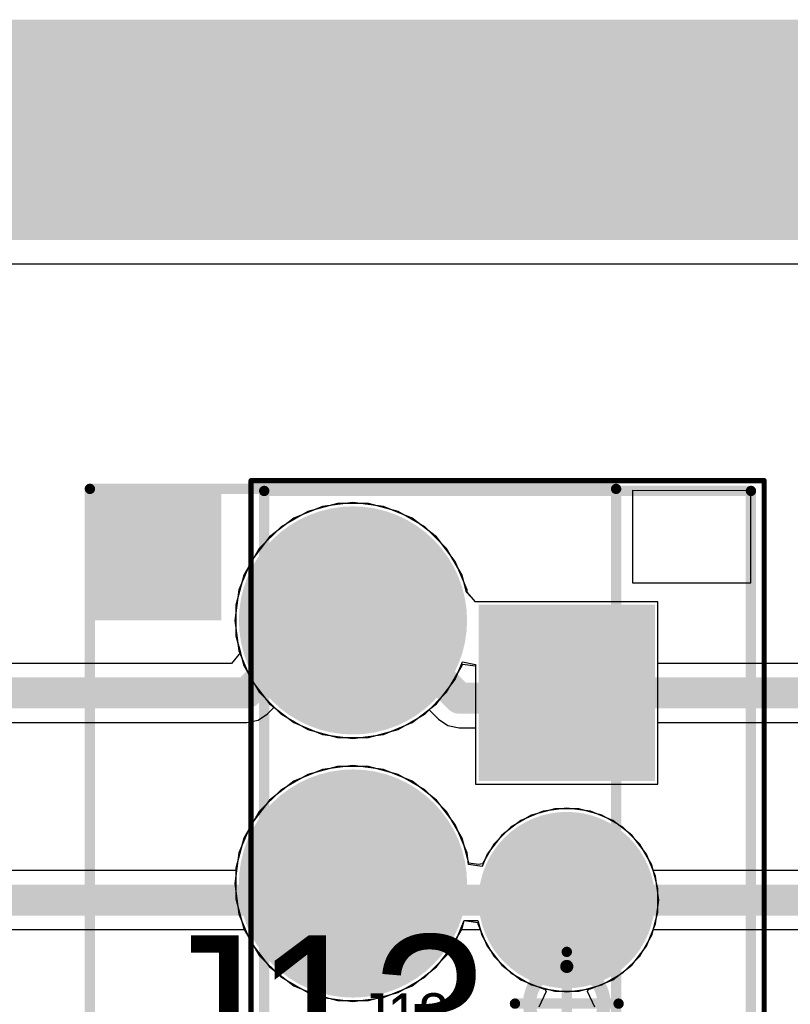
# Model space of a CAD drawing. Header units: millimetres. Extents: x -0.08 to 3.17, y -0.08 to 4.88.
# Tile 280 of 288: x 1.38 to 1.68, y 4.51 to 4.88. Entities that reach past the tile are written whole.
import ezdxf

# ---------------------------------------------------------------- set-up
doc = ezdxf.new("R2010")
doc.units = ezdxf.units.MM
doc.header["$MEASUREMENT"] = 0
for name, color, linetype in [('BottomLayer', 5, 'Continuous'), ('BottomSolder', 6, 'Continuous'), ('Mechanical13', 56, 'Continuous'), ('Mechanical15', 56, 'Continuous'), ('Mechanical2', 216, 'Continuous'), ('Mechanical3', 76, 'Continuous'), ('Mechanical4', 56, 'Continuous'), ('MidLayer1', 16, 'Continuous'), ('MidLayer2', 76, 'Continuous'), ('MultiLayer', 9, 'Continuous'), ('PadHoleLayer', 156, 'Continuous'), ('TopLayer', 1, 'Continuous'), ('TopSolder', 216, 'Continuous')]:
    doc.layers.add(name, color=color, linetype=linetype)

# ---------------------------------------------------------------- blocks, each defined once
blk = doc.blocks.new('LHA_04_TS_461')
at = {"layer": 'BottomLayer', "const_width": 0.03937}
for points in [[(-0.01969, 0.15, 1), (0.01969, 0.15, 1)], [(-0.01969, 0.05, 1), (0.01969, 0.05, 1)], [(-0.01969, -0.05, 1), (0.01969, -0.05, 1)], [(-0.01969, -0.15, 1), (0.01969, -0.15, 1)]]:
    blk.add_lwpolyline(points, format="xyb", close=True, dxfattribs=at)
at = {"layer": 'BottomSolder', "const_width": 0.04337}
for points in [[(-0.02168, 0.15, 1), (0.02168, 0.15, 1)], [(-0.02168, 0.05, 1), (0.02168, 0.05, 1)], [(-0.02168, -0.05, 1), (0.02168, -0.05, 1)], [(-0.02168, -0.15, 1), (0.02168, -0.15, 1)]]:
    blk.add_lwpolyline(points, format="xyb", close=True, dxfattribs=at)
at = {"layer": 'Mechanical13', "const_width": 0.00394}
for points in [[(-0.1, -0.2), (-0.1, 0.2)], [(-0.1, 0.2), (0.1, 0.2)], [(0.1, -0.2), (0.1, 0.2)], [(-0.1, -0.2), (0.1, -0.2)]]:
    blk.add_lwpolyline(points, dxfattribs=at)
at = {"layer": 'Mechanical13', "const_width": 0.00197}
for points in [[(-0.10098, 0.2, 1), (-0.09902, 0.2, 1)], [(-0.10098, 0.2, 1), (-0.09902, 0.2, 1)], [(0.09902, 0.2, 1), (0.10098, 0.2, 1)], [(0.09902, 0.2, 1), (0.10098, 0.2, 1)], [(-0.10098, -0.2, 1), (-0.09902, -0.2, 1)], [(-0.10098, -0.2, 1), (-0.09902, -0.2, 1)], [(0.09902, -0.2, 1), (0.10098, -0.2, 1)], [(0.09902, -0.2, 1), (0.10098, -0.2, 1)]]:
    blk.add_lwpolyline(points, format="xyb", close=True, dxfattribs=at)
at = {"layer": 'Mechanical13'}
blk.add_solid([(-0.1, 0.15), (-0.05, 0.15), (-0.1, 0.2), (-0.05, 0.2)], dxfattribs=at)
at = {"layer": 'Mechanical15', "const_width": 0.00394}
for points in [[(-0.1, -0.2), (-0.1, 0.2)], [(-0.1, 0.2), (0.1, 0.2)], [(0.1, -0.2), (0.1, 0.2)], [(-0.1, -0.2), (0.1, -0.2)]]:
    blk.add_lwpolyline(points, dxfattribs=at)
at = {"layer": 'Mechanical15', "const_width": 0.00197}
for points in [[(-0.10098, 0.2, 1), (-0.09902, 0.2, 1)], [(-0.10098, 0.2, 1), (-0.09902, 0.2, 1)], [(0.09902, 0.2, 1), (0.10098, 0.2, 1)], [(0.09902, 0.2, 1), (0.10098, 0.2, 1)], [(-0.10098, -0.2, 1), (-0.09902, -0.2, 1)], [(-0.10098, -0.2, 1), (-0.09902, -0.2, 1)], [(0.09902, -0.2, 1), (0.10098, -0.2, 1)], [(0.09902, -0.2, 1), (0.10098, -0.2, 1)]]:
    blk.add_lwpolyline(points, format="xyb", close=True, dxfattribs=at)
at = {"layer": 'MidLayer1', "const_width": 0.03937}
for points in [[(-0.01969, 0.15, 1), (0.01969, 0.15, 1)], [(-0.01969, 0.05, 1), (0.01969, 0.05, 1)], [(-0.01969, -0.05, 1), (0.01969, -0.05, 1)], [(-0.01969, -0.15, 1), (0.01969, -0.15, 1)]]:
    blk.add_lwpolyline(points, format="xyb", close=True, dxfattribs=at)
at = {"layer": 'MidLayer2', "const_width": 0.03937}
for points in [[(-0.01969, 0.15, 1), (0.01969, 0.15, 1)], [(-0.01969, 0.05, 1), (0.01969, 0.05, 1)], [(-0.01969, -0.05, 1), (0.01969, -0.05, 1)], [(-0.01969, -0.15, 1), (0.01969, -0.15, 1)]]:
    blk.add_lwpolyline(points, format="xyb", close=True, dxfattribs=at)
at = {"layer": 'MultiLayer', "const_width": 0.03937}
for points in [[(-0.01969, 0.15, 1), (0.01969, 0.15, 1)], [(-0.01969, 0.05, 1), (0.01969, 0.05, 1)], [(-0.01969, -0.05, 1), (0.01969, -0.05, 1)], [(-0.01969, -0.15, 1), (0.01969, -0.15, 1)]]:
    blk.add_lwpolyline(points, format="xyb", close=True, dxfattribs=at)
at = {"layer": 'PadHoleLayer', "const_width": 0.02362}
for points in [[(-0.01181, 0.15, 1), (0.01181, 0.15, 1)], [(-0.01181, 0.05, 1), (0.01181, 0.05, 1)], [(-0.01181, -0.05, 1), (0.01181, -0.05, 1)], [(-0.01181, -0.15, 1), (0.01181, -0.15, 1)]]:
    blk.add_lwpolyline(points, format="xyb", close=True, dxfattribs=at)
at = {"layer": 'TopLayer', "const_width": 0.03937}
for points in [[(-0.01969, 0.15, 1), (0.01969, 0.15, 1)], [(-0.01969, 0.05, 1), (0.01969, 0.05, 1)], [(-0.01969, -0.05, 1), (0.01969, -0.05, 1)], [(-0.01969, -0.15, 1), (0.01969, -0.15, 1)]]:
    blk.add_lwpolyline(points, format="xyb", close=True, dxfattribs=at)
at = {"layer": 'TopSolder', "const_width": 0.04337}
for points in [[(-0.02168, 0.15, 1), (0.02168, 0.15, 1)], [(-0.02168, 0.05, 1), (0.02168, 0.05, 1)], [(-0.02168, -0.05, 1), (0.02168, -0.05, 1)], [(-0.02168, -0.15, 1), (0.02168, -0.15, 1)]]:
    blk.add_lwpolyline(points, format="xyb", close=True, dxfattribs=at)
blk = doc.blocks.new('JST_B4B_PH_K_S_V_499')
at = {"layer": 'BottomLayer', "const_width": 0.02953}
for points in [[(-0.05413, 0, 1), (-0.02461, 0, 1)], [(0.02461, 0, 1), (0.05413, 0, 1)], [(0.10335, 0, 1), (0.13287, 0, 1)]]:
    blk.add_lwpolyline(points, format="xyb", close=True, dxfattribs=at)
at = {"layer": 'BottomLayer'}
blk.add_solid([(-0.14764, -0.02953), (-0.08858, -0.02953), (-0.14764, 0.02953), (-0.08858, 0.02953)], dxfattribs=at)
at = {"layer": 'BottomSolder', "const_width": 0.03353}
for points in [[(-0.05613, 0, 1), (-0.02261, 0, 1)], [(0.02261, 0, 1), (0.05613, 0, 1)], [(0.10135, 0, 1), (0.13487, 0, 1)]]:
    blk.add_lwpolyline(points, format="xyb", close=True, dxfattribs=at)
at = {"layer": 'BottomSolder'}
blk.add_solid([(-0.15164, -0.03353), (-0.08458, -0.03353), (-0.15164, 0.03353), (-0.08458, 0.03353)], dxfattribs=at)
at = {"layer": 'Mechanical13'}
for p, q in [((-0.19488, 0.07), (-0.195, 0.025)), ((-0.16, 0.07), (-0.19488, 0.07)), ((-0.16, 0.025), (-0.16, 0.07)), ((-0.195, 0.025), (-0.16, 0.025))]:
    blk.add_line(p, q, dxfattribs=at)
at = {"layer": 'Mechanical13', "const_width": 0.00394}
for points in [[(-0.19488, -0.115), (-0.19488, 0.07)], [(0.19488, 0.07), (-0.19488, 0.07)], [(0.2039, 0.07), (0.19488, 0.07)], [(0.2039, 0.02265), (0.2039, 0.07)], [(0.2039, -0.06415), (0.2039, 0.02265)], [(0.2039, -0.06415), (0.2039, -0.06415)], [(0.2039, -0.115), (0.2039, -0.06415)], [(0.19488, -0.115), (-0.19488, -0.115)], [(0.2039, -0.115), (0.19488, -0.115)]]:
    blk.add_lwpolyline(points, dxfattribs=at)
at = {"layer": 'Mechanical13', "const_width": 0.00197}
for points in [[(-0.19587, 0.07, 1), (-0.1939, 0.07, 1)], [(-0.19587, 0.07, 1), (-0.1939, 0.07, 1)], [(0.1939, 0.07, 1), (0.19587, 0.07, 1)], [(0.1939, 0.07, 1), (0.19587, 0.07, 1)], [(0.20292, 0.07, 1), (0.20488, 0.07, 1)], [(0.20292, 0.07, 1), (0.20488, 0.07, 1)], [(0.20292, 0.02265, 1), (0.20488, 0.02265, 1)], [(0.20292, 0.02265, 1), (0.20488, 0.02265, 1)], [(0.20292, -0.06415, 1), (0.20489, -0.06415, 1)], [(0.20292, -0.06415, 1), (0.20489, -0.06415, 1)], [(0.20292, -0.06415, 1), (0.20489, -0.06415, 1)], [(0.20292, -0.06415, 1), (0.20489, -0.06415, 1)], [(-0.19587, -0.115, 1), (-0.1939, -0.115, 1)], [(-0.19587, -0.115, 1), (-0.1939, -0.115, 1)], [(0.1939, -0.115, 1), (0.19587, -0.115, 1)], [(0.1939, -0.115, 1), (0.19587, -0.115, 1)], [(0.20292, -0.115, 1), (0.20489, -0.115, 1)], [(0.20292, -0.115, 1), (0.20489, -0.115, 1)]]:
    blk.add_lwpolyline(points, format="xyb", close=True, dxfattribs=at)
at = {"layer": 'Mechanical15'}
for points, const_width in [([(-0.19882, -0.12), (-0.19882, 0.075)], 0.00197), ([(0.20847, 0.075), (-0.19882, 0.075)], 0.00197), ([(0.20847, 0.02289), (0.20847, 0.075)], 0.00197), ([(0.20842, 0.02283), (0.20847, 0.02289)], 0.00197), ([(0.20842, -0.06783), (0.20842, 0.02283)], 0.00197), ([(0, -0.01969), (0, 0.01969)], 0.00394), ([(0.01969, 0), (-0.01969, 0)], 0.00394), ([(0.20842, -0.12), (0.20842, -0.06783)], 0.00197), ([(0.20842, -0.12), (-0.19882, -0.12)], 0.00197)]:
    blk.add_lwpolyline(points, dxfattribs=dict(at, const_width=const_width))
for points, const_width in [([(-0.19931, 0.075, 1), (-0.19833, 0.075, 1)], 0.000984), ([(-0.19931, 0.075, 1), (-0.19833, 0.075, 1)], 0.000984), ([(0.20798, 0.075, 1), (0.20897, 0.075, 1)], 0.000984), ([(0.20798, 0.075, 1), (0.20897, 0.075, 1)], 0.000984), ([(0.20792, 0.02283, 1), (0.20891, 0.02283, 1)], 0.000984), ([(0.20792, 0.02283, 1), (0.20891, 0.02283, 1)], 0.000984), ([(0.20798, 0.02289, 1), (0.20897, 0.02289, 1)], 0.000984), ([(0.20798, 0.02289, 1), (0.20897, 0.02289, 1)], 0.000984), ([(-0.00098, 0.01969, 1), (0.00098, 0.01969, 1)], 0.00197), ([(0.01414, 0, 1), (-0.01414, 0, 1)], 0.005), ([(-0.02067, 0, 1), (-0.0187, 0, 1)], 0.00197), ([(-0.01539, 0, 1), (-0.01289, 0, 1)], 0.0025), ([(0.01289, 0, 1), (0.01539, 0, 1)], 0.0025), ([(0.0187, 0, 1), (0.02067, 0, 1)], 0.00197), ([(-0.00098, -0.01969, 1), (0.00098, -0.01969, 1)], 0.00197), ([(0.20792, -0.06783, 1), (0.20891, -0.06783, 1)], 0.000984), ([(0.20792, -0.06783, 1), (0.20891, -0.06783, 1)], 0.000984), ([(-0.19931, -0.12, 1), (-0.19833, -0.12, 1)], 0.000984), ([(-0.19931, -0.12, 1), (-0.19833, -0.12, 1)], 0.000984), ([(0.20792, -0.12, 1), (0.20891, -0.12, 1)], 0.000984), ([(0.20792, -0.12, 1), (0.20891, -0.12, 1)], 0.000984)]:
    blk.add_lwpolyline(points, format="xyb", close=True, dxfattribs=dict(at, const_width=const_width))
at = {"layer": 'MidLayer1', "const_width": 0.02953}
for points in [[(-0.05413, 0, 1), (-0.02461, 0, 1)], [(0.02461, 0, 1), (0.05413, 0, 1)], [(0.10335, 0, 1), (0.13287, 0, 1)]]:
    blk.add_lwpolyline(points, format="xyb", close=True, dxfattribs=at)
at = {"layer": 'MidLayer1'}
blk.add_solid([(-0.14764, -0.02953), (-0.08858, -0.02953), (-0.14764, 0.02953), (-0.08858, 0.02953)], dxfattribs=at)
at = {"layer": 'MidLayer2', "const_width": 0.02953}
for points in [[(-0.05413, 0, 1), (-0.02461, 0, 1)], [(0.02461, 0, 1), (0.05413, 0, 1)], [(0.10335, 0, 1), (0.13287, 0, 1)]]:
    blk.add_lwpolyline(points, format="xyb", close=True, dxfattribs=at)
at = {"layer": 'MidLayer2'}
blk.add_solid([(-0.14764, -0.02953), (-0.08858, -0.02953), (-0.14764, 0.02953), (-0.08858, 0.02953)], dxfattribs=at)
at = {"layer": 'MultiLayer', "const_width": 0.02953}
for points in [[(-0.05413, 0, 1), (-0.02461, 0, 1)], [(0.02461, 0, 1), (0.05413, 0, 1)], [(0.10335, 0, 1), (0.13287, 0, 1)]]:
    blk.add_lwpolyline(points, format="xyb", close=True, dxfattribs=at)
at = {"layer": 'MultiLayer'}
blk.add_solid([(-0.14764, -0.02953), (-0.08858, -0.02953), (-0.14764, 0.02953), (-0.08858, 0.02953)], dxfattribs=at)
at = {"layer": 'PadHoleLayer', "const_width": 0.01969}
for points in [[(-0.12795, 0, 1), (-0.10827, 0, 1)], [(-0.04921, 0, 1), (-0.02953, 0, 1)], [(0.02953, 0, 1), (0.04921, 0, 1)], [(0.10827, 0, 1), (0.12795, 0, 1)]]:
    blk.add_lwpolyline(points, format="xyb", close=True, dxfattribs=at)
at = {"layer": 'TopLayer', "const_width": 0.02953}
for points in [[(-0.05413, 0, 1), (-0.02461, 0, 1)], [(0.02461, 0, 1), (0.05413, 0, 1)], [(0.10335, 0, 1), (0.13287, 0, 1)]]:
    blk.add_lwpolyline(points, format="xyb", close=True, dxfattribs=at)
at = {"layer": 'TopLayer'}
blk.add_solid([(-0.14764, -0.02953), (-0.08858, -0.02953), (-0.14764, 0.02953), (-0.08858, 0.02953)], dxfattribs=at)
at = {"layer": 'TopSolder', "const_width": 0.03353}
for points in [[(-0.05613, 0, 1), (-0.02261, 0, 1)], [(0.02261, 0, 1), (0.05613, 0, 1)], [(0.10135, 0, 1), (0.13487, 0, 1)]]:
    blk.add_lwpolyline(points, format="xyb", close=True, dxfattribs=at)
at = {"layer": 'TopSolder'}
blk.add_solid([(-0.15164, -0.03353), (-0.08458, -0.03353), (-0.15164, 0.03353), (-0.08458, 0.03353)], dxfattribs=at)

msp = doc.modelspace()

# ---------------------------------------------------------------- linework, layer by layer
at = {"layer": 'BottomLayer'}
for p, q in [((0.656, 4.7891), (2.4487, 4.7891)), ((1.50302, 4.69803), (1.49171, 4.695)), ((1.51474, 4.69803), (1.50302, 4.69803)), ((1.52605, 4.695), (1.51474, 4.69803)), ((1.49171, 4.695), (1.48157, 4.68914)), ((1.5362, 4.68914), (1.52605, 4.695)), ((1.48157, 4.68914), (1.47328, 4.68086)), ((1.54448, 4.68086), (1.5362, 4.68914)), ((1.47328, 4.68086), (1.46743, 4.67072)), ((1.55034, 4.67072), (1.54448, 4.68086)), ((1.46743, 4.67072), (1.46439, 4.6594)), ((1.55208, 4.66422), (1.55034, 4.67072)), ((1.5555, 4.66063), (1.55208, 4.66422)), ((1.55819, 4.66063), (1.5555, 4.66063)), ((1.62479, 4.66063), (1.55819, 4.66063)), ((1.62479, 4.59134), (1.62479, 4.66063)), ((1.46439, 4.6594), (1.46439, 4.64769)), ((1.46439, 4.64769), (1.46743, 4.63637)), ((1.46743, 4.63637), (1.47328, 4.62623)), ((1.54448, 4.62623), (1.55034, 4.63637)), ((1.55034, 4.63637), (1.5505, 4.63696)), ((1.5505, 4.63696), (1.5555, 4.6363)), ((1.5555, 4.6363), (1.5555, 4.59134)), ((1.47328, 4.62623), (1.48157, 4.61794)), ((1.5362, 4.61794), (1.54448, 4.62623)), ((1.48157, 4.61794), (1.49171, 4.61209)), ((1.52605, 4.61209), (1.5362, 4.61794)), ((1.49171, 4.61209), (1.50302, 4.60906)), ((1.51474, 4.60906), (1.52605, 4.61209)), ((1.50302, 4.60906), (1.51474, 4.60906)), ((1.50302, 4.59803), (1.49171, 4.595)), ((1.51474, 4.59803), (1.50302, 4.59803)), ((1.52605, 4.595), (1.51474, 4.59803)), ((1.49171, 4.595), (1.48157, 4.58914)), ((1.5362, 4.58914), (1.52605, 4.595)), ((1.48157, 4.58914), (1.47328, 4.58086)), ((1.54448, 4.58086), (1.5362, 4.58914)), ((1.5555, 4.59134), (1.62479, 4.59134)), ((1.58558, 4.58189), (1.57677, 4.57953)), ((1.5947, 4.58189), (1.58558, 4.58189)), ((1.60351, 4.57953), (1.5947, 4.58189)), ((1.47328, 4.58086), (1.46743, 4.57072)), ((1.55034, 4.57072), (1.54448, 4.58086)), ((1.57677, 4.57953), (1.56887, 4.57497)), ((1.61141, 4.57497), (1.60351, 4.57953)), ((1.56887, 4.57497), (1.56242, 4.56852)), ((1.61787, 4.56852), (1.61141, 4.57497)), ((1.46743, 4.57072), (1.46439, 4.5594)), ((1.55286, 4.56129), (1.55034, 4.57072)), ((1.56242, 4.56852), (1.55811, 4.56105)), ((1.62243, 4.56062), (1.61787, 4.56852)), ((1.46439, 4.5594), (1.46439, 4.54769)), ((1.55656, 4.56079), (1.55286, 4.56129)), ((1.55811, 4.56105), (1.55656, 4.56079)), ((1.62479, 4.55181), (1.62243, 4.56062)), ((1.62479, 4.54268), (1.62479, 4.55181)), ((1.46439, 4.54769), (1.46743, 4.53637)), ((1.62243, 4.53387), (1.62479, 4.54268)), ((1.46743, 4.53637), (1.47328, 4.52623)), ((1.54448, 4.52623), (1.55034, 4.53637)), ((1.55034, 4.53637), (1.55117, 4.53949)), ((1.55117, 4.53949), (1.55635, 4.53949)), ((1.55635, 4.53949), (1.55786, 4.53387)), ((1.55786, 4.53387), (1.56242, 4.52597)), ((1.61787, 4.52597), (1.62243, 4.53387)), ((1.47328, 4.52623), (1.48157, 4.51794)), ((1.5362, 4.51794), (1.54448, 4.52623)), ((1.56242, 4.52597), (1.56887, 4.51952)), ((1.61141, 4.51952), (1.61787, 4.52597)), ((1.48157, 4.51794), (1.49171, 4.51209)), ((1.52605, 4.51209), (1.5362, 4.51794)), ((1.56887, 4.51952), (1.57677, 4.51496)), ((1.60351, 4.51496), (1.61141, 4.51952)), ((1.57677, 4.51496), (1.58558, 4.5126)), ((1.5947, 4.5126), (1.60351, 4.51496)), ((1.49171, 4.51209), (1.50302, 4.50906)), ((1.51474, 4.50906), (1.52605, 4.51209)), ((1.58558, 4.5126), (1.5947, 4.5126)), ((1.50302, 4.50906), (1.51474, 4.50906))]:
    msp.add_line(p, q, dxfattribs=at)
at = {"layer": 'Mechanical3', "const_width": 0.07874}
msp.add_lwpolyline([(0.66929, 4.84252), (2.44094, 4.84252)], dxfattribs=at)
at = {"layer": 'Mechanical4', "const_width": 0.01}
msp.add_lwpolyline([(0.49213, 4.80315), (2.58833, 4.80315)], dxfattribs=at)
at = {"layer": 'MidLayer1'}
for p, q in [((0.65673, 4.7891), (2.44797, 4.7891)), ((1.50888, 4.69842), (1.49727, 4.69689)), ((1.5205, 4.69689), (1.50888, 4.69842)), ((1.49727, 4.69689), (1.48645, 4.6924)), ((1.53132, 4.6924), (1.5205, 4.69689)), ((1.48645, 4.6924), (1.47715, 4.68527)), ((1.54061, 4.68527), (1.53132, 4.6924)), ((1.47715, 4.68527), (1.47002, 4.67598)), ((1.54774, 4.67598), (1.54061, 4.68527)), ((1.47002, 4.67598), (1.46554, 4.66516)), ((1.55222, 4.66516), (1.54774, 4.67598)), ((1.46554, 4.66516), (1.46401, 4.65354)), ((1.55233, 4.66432), (1.55222, 4.66516)), ((1.5555, 4.66063), (1.55233, 4.66432)), ((1.55786, 4.66063), (1.5555, 4.66063)), ((1.62479, 4.66063), (1.55786, 4.66063)), ((1.62479, 4.59134), (1.62479, 4.66063)), ((1.46401, 4.65354), (1.46554, 4.64193)), ((1.46554, 4.64193), (1.47002, 4.63111)), ((1.54774, 4.63111), (1.5505, 4.63776)), ((1.5505, 4.63776), (1.5555, 4.63676)), ((1.5555, 4.63676), (1.5555, 4.59134)), ((1.47002, 4.63111), (1.47715, 4.62181)), ((1.54061, 4.62181), (1.54774, 4.63111)), ((1.47715, 4.62181), (1.48645, 4.61468)), ((1.53132, 4.61468), (1.54061, 4.62181)), ((1.48645, 4.61468), (1.49727, 4.6102)), ((1.5205, 4.6102), (1.53132, 4.61468)), ((1.49727, 4.6102), (1.50888, 4.60867)), ((1.50888, 4.60867), (1.5205, 4.6102)), ((1.49727, 4.59689), (1.48645, 4.5924)), ((1.50888, 4.59842), (1.49727, 4.59689)), ((1.5205, 4.59689), (1.50888, 4.59842)), ((1.53132, 4.5924), (1.5205, 4.59689)), ((1.48645, 4.5924), (1.47715, 4.58527)), ((1.54061, 4.58527), (1.53132, 4.5924)), ((1.5555, 4.59134), (1.62479, 4.59134)), ((1.47715, 4.58527), (1.47002, 4.57598)), ((1.54774, 4.57598), (1.54061, 4.58527)), ((1.59014, 4.58219), (1.5811, 4.581)), ((1.59919, 4.581), (1.59014, 4.58219)), ((1.57267, 4.57751), (1.56543, 4.57195)), ((1.5811, 4.581), (1.57267, 4.57751)), ((1.60761, 4.57751), (1.59919, 4.581)), ((1.61485, 4.57195), (1.60761, 4.57751)), ((1.47002, 4.57598), (1.46554, 4.56516)), ((1.55222, 4.56516), (1.54774, 4.57598)), ((1.56543, 4.57195), (1.55988, 4.56472)), ((1.6204, 4.56472), (1.61485, 4.57195)), ((1.46554, 4.56516), (1.46401, 4.55354)), ((1.55281, 4.56072), (1.55222, 4.56516)), ((1.55988, 4.56472), (1.55794, 4.56004)), ((1.6239, 4.55629), (1.6204, 4.56472)), ((1.55794, 4.56004), (1.55281, 4.56072)), ((1.62509, 4.54724), (1.6239, 4.55629)), ((1.46401, 4.55354), (1.46554, 4.54193)), ((1.6239, 4.5382), (1.62509, 4.54724)), ((1.46554, 4.54193), (1.47002, 4.53111)), ((1.54774, 4.53111), (1.55118, 4.53942)), ((1.55118, 4.53942), (1.55632, 4.53874)), ((1.55632, 4.53874), (1.55639, 4.5382)), ((1.55639, 4.5382), (1.55988, 4.52977)), ((1.6204, 4.52977), (1.6239, 4.5382)), ((1.47002, 4.53111), (1.47715, 4.52181)), ((1.54061, 4.52181), (1.54774, 4.53111)), ((1.55988, 4.52977), (1.56543, 4.52253)), ((1.61485, 4.52253), (1.6204, 4.52977)), ((1.47715, 4.52181), (1.48645, 4.51468)), ((1.53132, 4.51468), (1.54061, 4.52181)), ((1.56543, 4.52253), (1.57267, 4.51698)), ((1.60761, 4.51698), (1.61485, 4.52253)), ((1.48645, 4.51468), (1.49727, 4.5102)), ((1.5205, 4.5102), (1.53132, 4.51468)), ((1.57267, 4.51698), (1.5811, 4.51349)), ((1.59919, 4.51349), (1.60761, 4.51698)), ((1.49727, 4.5102), (1.50888, 4.50867)), ((1.50888, 4.50867), (1.5205, 4.5102)), ((1.5811, 4.51349), (1.59014, 4.5123)), ((1.59014, 4.5123), (1.59919, 4.51349))]:
    msp.add_line(p, q, dxfattribs=at)
at = {"layer": 'MidLayer2'}
for p, q in [((0.656, 4.7891), (2.4487, 4.7891)), ((1.50302, 4.69803), (1.49171, 4.695)), ((1.51474, 4.69803), (1.50302, 4.69803)), ((1.52605, 4.695), (1.51474, 4.69803)), ((1.49171, 4.695), (1.48157, 4.68914)), ((1.5362, 4.68914), (1.52605, 4.695)), ((1.48157, 4.68914), (1.47328, 4.68086)), ((1.54448, 4.68086), (1.5362, 4.68914)), ((1.47328, 4.68086), (1.46743, 4.67072)), ((1.55034, 4.67072), (1.54448, 4.68086)), ((1.46743, 4.67072), (1.46439, 4.6594)), ((1.55208, 4.66422), (1.55034, 4.67072)), ((1.5555, 4.66063), (1.55208, 4.66422)), ((1.55819, 4.66063), (1.5555, 4.66063)), ((1.62479, 4.66063), (1.55819, 4.66063)), ((1.62479, 4.59134), (1.62479, 4.66063)), ((1.46439, 4.6594), (1.46439, 4.64769)), ((1.46439, 4.64769), (1.46743, 4.63637)), ((1.46743, 4.63637), (1.47328, 4.62623)), ((1.54448, 4.62623), (1.55034, 4.63637)), ((1.55034, 4.63637), (1.5505, 4.63696)), ((1.5505, 4.63696), (1.5555, 4.6363)), ((1.5555, 4.6363), (1.5555, 4.59134)), ((1.47328, 4.62623), (1.48157, 4.61794)), ((1.5362, 4.61794), (1.54448, 4.62623)), ((1.48157, 4.61794), (1.49171, 4.61209)), ((1.52605, 4.61209), (1.5362, 4.61794)), ((1.49171, 4.61209), (1.50302, 4.60906)), ((1.51474, 4.60906), (1.52605, 4.61209)), ((1.50302, 4.60906), (1.51474, 4.60906)), ((1.50302, 4.59803), (1.49171, 4.595)), ((1.51474, 4.59803), (1.50302, 4.59803)), ((1.52605, 4.595), (1.51474, 4.59803)), ((1.49171, 4.595), (1.48157, 4.58914)), ((1.5362, 4.58914), (1.52605, 4.595)), ((1.48157, 4.58914), (1.47328, 4.58086)), ((1.54448, 4.58086), (1.5362, 4.58914)), ((1.5555, 4.59134), (1.62479, 4.59134)), ((1.58558, 4.58189), (1.57677, 4.57953)), ((1.5947, 4.58189), (1.58558, 4.58189)), ((1.60351, 4.57953), (1.5947, 4.58189)), ((1.47328, 4.58086), (1.46743, 4.57072)), ((1.55034, 4.57072), (1.54448, 4.58086)), ((1.57677, 4.57953), (1.56887, 4.57497)), ((1.61141, 4.57497), (1.60351, 4.57953)), ((1.56887, 4.57497), (1.56242, 4.56852)), ((1.61787, 4.56852), (1.61141, 4.57497)), ((1.46743, 4.57072), (1.46439, 4.5594)), ((1.55286, 4.56129), (1.55034, 4.57072)), ((1.56242, 4.56852), (1.55811, 4.56105)), ((1.62243, 4.56062), (1.61787, 4.56852)), ((1.46439, 4.5594), (1.46439, 4.54769)), ((1.55656, 4.56079), (1.55286, 4.56129)), ((1.55811, 4.56105), (1.55656, 4.56079)), ((1.62479, 4.55181), (1.62243, 4.56062)), ((1.62479, 4.54268), (1.62479, 4.55181)), ((1.46439, 4.54769), (1.46743, 4.53637)), ((1.62243, 4.53387), (1.62479, 4.54268)), ((1.46743, 4.53637), (1.47328, 4.52623)), ((1.54448, 4.52623), (1.55034, 4.53637)), ((1.55034, 4.53637), (1.55117, 4.53949)), ((1.55117, 4.53949), (1.55635, 4.53949)), ((1.55635, 4.53949), (1.55786, 4.53387)), ((1.55786, 4.53387), (1.56242, 4.52597)), ((1.61787, 4.52597), (1.62243, 4.53387)), ((1.47328, 4.52623), (1.48157, 4.51794)), ((1.5362, 4.51794), (1.54448, 4.52623)), ((1.56242, 4.52597), (1.56887, 4.51952)), ((1.61141, 4.51952), (1.61787, 4.52597)), ((1.48157, 4.51794), (1.49171, 4.51209)), ((1.52605, 4.51209), (1.5362, 4.51794)), ((1.56887, 4.51952), (1.57677, 4.51496)), ((1.60351, 4.51496), (1.61141, 4.51952)), ((1.57677, 4.51496), (1.58173, 4.51363)), ((1.59856, 4.51363), (1.60351, 4.51496)), ((1.49171, 4.51209), (1.50302, 4.50906)), ((1.51474, 4.50906), (1.52605, 4.51209)), ((1.58225, 4.51249), (1.57946, 4.50656)), ((1.58173, 4.51363), (1.58225, 4.51249)), ((1.59803, 4.51249), (1.59856, 4.51363)), ((1.60082, 4.50656), (1.59803, 4.51249)), ((1.50302, 4.50906), (1.51474, 4.50906))]:
    msp.add_line(p, q, dxfattribs=at)
at = {"layer": 'TopLayer'}
for p, q in [((0.656, 4.7891), (2.4487, 4.7891)), ((1.50302, 4.69803), (1.49171, 4.695)), ((1.51474, 4.69803), (1.50302, 4.69803)), ((1.52605, 4.695), (1.51474, 4.69803)), ((1.49171, 4.695), (1.48157, 4.68914)), ((1.5362, 4.68914), (1.52605, 4.695)), ((1.48157, 4.68914), (1.47328, 4.68086)), ((1.54448, 4.68086), (1.5362, 4.68914)), ((1.47328, 4.68086), (1.46743, 4.67072)), ((1.55034, 4.67072), (1.54448, 4.68086)), ((1.46743, 4.67072), (1.46439, 4.6594)), ((1.55208, 4.66422), (1.55034, 4.67072)), ((1.5555, 4.66063), (1.55208, 4.66422)), ((1.62479, 4.66063), (1.5555, 4.66063)), ((1.62479, 4.63722), (1.62479, 4.66063)), ((1.46439, 4.6594), (1.46439, 4.64769)), ((1.46439, 4.64769), (1.46611, 4.64129)), ((1.46611, 4.64129), (1.4627, 4.63722)), ((1.4627, 4.63722), (1.30786, 4.63722)), ((1.77962, 4.63722), (1.62479, 4.63722)), ((1.47645, 4.61804), (1.47896, 4.62055)), ((1.47896, 4.62055), (1.48157, 4.61794)), ((1.5362, 4.61794), (1.53781, 4.61955)), ((1.53781, 4.61955), (1.54132, 4.61604)), ((1.4685, 4.61474), (1.4728, 4.6156)), ((1.4728, 4.6156), (1.47645, 4.61804)), ((1.48157, 4.61794), (1.49171, 4.61209)), ((1.52605, 4.61209), (1.5362, 4.61794)), ((1.54132, 4.61604), (1.54496, 4.6136)), ((1.30786, 4.61474), (1.4685, 4.61474)), ((1.49171, 4.61209), (1.50302, 4.60906)), ((1.51474, 4.60906), (1.52605, 4.61209)), ((1.54496, 4.6136), (1.54927, 4.61275)), ((1.54927, 4.61275), (1.5555, 4.61275)), ((1.5555, 4.61275), (1.5555, 4.59134)), ((1.62479, 4.59134), (1.62479, 4.61474)), ((1.62479, 4.61474), (1.78543, 4.61474)), ((1.50302, 4.60906), (1.51474, 4.60906)), ((1.50302, 4.59803), (1.49171, 4.595)), ((1.51474, 4.59803), (1.50302, 4.59803)), ((1.52605, 4.595), (1.51474, 4.59803)), ((1.49171, 4.595), (1.48157, 4.58914)), ((1.5362, 4.58914), (1.52605, 4.595)), ((1.48157, 4.58914), (1.47328, 4.58086)), ((1.54448, 4.58086), (1.5362, 4.58914)), ((1.5555, 4.59134), (1.62479, 4.59134)), ((1.58558, 4.58189), (1.57677, 4.57953)), ((1.5947, 4.58189), (1.58558, 4.58189)), ((1.60351, 4.57953), (1.5947, 4.58189)), ((1.47328, 4.58086), (1.46743, 4.57072)), ((1.55034, 4.57072), (1.54448, 4.58086)), ((1.57677, 4.57953), (1.56887, 4.57497)), ((1.61141, 4.57497), (1.60351, 4.57953)), ((1.56887, 4.57497), (1.56242, 4.56852)), ((1.61787, 4.56852), (1.61141, 4.57497)), ((1.46743, 4.57072), (1.46439, 4.5594)), ((1.55286, 4.56129), (1.55034, 4.57072)), ((1.56242, 4.56852), (1.55811, 4.56105)), ((1.62243, 4.56062), (1.61787, 4.56852)), ((1.46439, 4.5594), (1.46439, 4.55848)), ((1.55656, 4.56079), (1.55286, 4.56129)), ((1.55811, 4.56105), (1.55656, 4.56079)), ((1.623, 4.55848), (1.62243, 4.56062)), ((1.46439, 4.55848), (1.30607, 4.55848)), ((1.78132, 4.55848), (1.623, 4.55848)), ((1.30607, 4.536), (1.46764, 4.536)), ((1.46764, 4.536), (1.47328, 4.52623)), ((1.54448, 4.52623), (1.55013, 4.536)), ((1.55013, 4.536), (1.55729, 4.536)), ((1.55729, 4.536), (1.55786, 4.53387)), ((1.55786, 4.53387), (1.56242, 4.52597)), ((1.61787, 4.52597), (1.62243, 4.53387)), ((1.62243, 4.53387), (1.623, 4.536)), ((1.623, 4.536), (1.78457, 4.536)), ((1.47328, 4.52623), (1.48157, 4.51794)), ((1.5362, 4.51794), (1.54448, 4.52623)), ((1.56242, 4.52597), (1.56887, 4.51952)), ((1.61141, 4.51952), (1.61787, 4.52597)), ((1.48157, 4.51794), (1.49171, 4.51209)), ((1.52605, 4.51209), (1.5362, 4.51794)), ((1.56887, 4.51952), (1.57677, 4.51496)), ((1.60351, 4.51496), (1.61141, 4.51952)), ((1.57677, 4.51496), (1.58558, 4.5126)), ((1.5947, 4.5126), (1.60351, 4.51496)), ((1.49171, 4.51209), (1.50302, 4.50906)), ((1.51474, 4.50906), (1.52605, 4.51209)), ((1.58558, 4.5126), (1.5947, 4.5126)), ((1.50302, 4.50906), (1.51474, 4.50906))]:
    msp.add_line(p, q, dxfattribs=at)
at = {"layer": 'TopLayer', "const_width": 0.01181}
for points in [[(1.57559, 4.63306), (1.57559, 4.64053)], [(1.4685, 4.62598), (1.48061, 4.63809)], [(1.48061, 4.63809), (1.53516, 4.63809)], [(1.53516, 4.63809), (1.54927, 4.62399)], [(1.56652, 4.62399), (1.57559, 4.63306)], [(1.28423, 4.62598), (1.4685, 4.62598)], [(1.54927, 4.62399), (1.56652, 4.62399)], [(1.59936, 4.62598), (1.78543, 4.62598)], [(1.20321, 4.54724), (1.52014, 4.54724)], [(1.52014, 4.54724), (1.83707, 4.54724)]]:
    msp.add_lwpolyline(points, dxfattribs=at)
at = {"layer": 'TopLayer', "const_width": 0.00591}
for points in [[(1.57264, 4.64053, 1), (1.57855, 4.64053, 1)], [(1.47766, 4.63809, 1), (1.48356, 4.63809, 1)], [(1.47766, 4.63809, 1), (1.48356, 4.63809, 1)], [(1.53221, 4.63809, 1), (1.53811, 4.63809, 1)], [(1.53221, 4.63809, 1), (1.53811, 4.63809, 1)], [(1.57264, 4.63306, 1), (1.57855, 4.63306, 1)], [(1.57264, 4.63306, 1), (1.57855, 4.63306, 1)], [(1.46555, 4.62598, 1), (1.47145, 4.62598, 1)], [(1.46555, 4.62598, 1), (1.47145, 4.62598, 1)], [(1.54631, 4.62399, 1), (1.55222, 4.62399, 1)], [(1.54631, 4.62399, 1), (1.55222, 4.62399, 1)], [(1.56357, 4.62399, 1), (1.56947, 4.62399, 1)], [(1.56357, 4.62399, 1), (1.56947, 4.62399, 1)], [(1.59641, 4.62598, 1), (1.60232, 4.62598, 1)], [(1.51719, 4.54724, 1), (1.52309, 4.54724, 1)], [(1.51719, 4.54724, 1), (1.52309, 4.54724, 1)]]:
    msp.add_lwpolyline(points, format="xyb", close=True, dxfattribs=at)

# ---------------------------------------------------------------- block references
msp.add_blockref('LHA_04_TS_461', (1.50888, 4.50354))
at = {"rotation": 270}
msp.add_blockref('JST_B4B_PH_K_S_V_499', (1.59014, 4.50787), dxfattribs=at)

# ---------------------------------------------------------------- texts
at = {"layer": 'Mechanical2'}
for s, height, p in [('J13', 0.06, (1.43125, 4.47389)), ('J18', 0.015748, (1.51142, 4.49607))]:
    msp.add_text(s, height=height, dxfattribs=at).set_placement(p)

doc.saveas('drawing.dxf')
